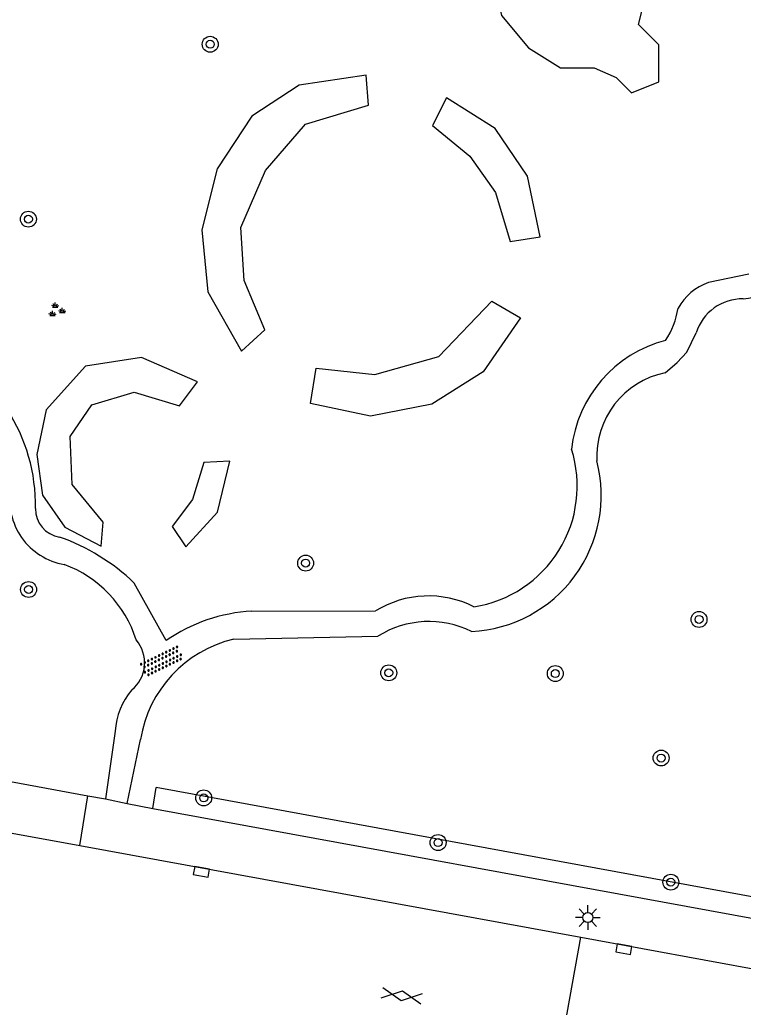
# Model space of a CAD drawing. Extents: x 133000 to 136000, y 400500 to 403500.
# Drawn here: x 133467.35 to 133503.67, y 400607.46 to 400657 of the extents above; entities that cross this region are included whole.
import ezdxf

# ---------------------------------------------------------------- set-up
doc = ezdxf.new("R2010")
doc.units = 0
for name, color, linetype in [('gg-knt-onverhard', 7, 'Continuous'), ('gg-knt-verharding', 7, 'Continuous'), ('gg-knt-verharding nz', 7, 'Continuous'), ('gt-grn-groengrens', 7, 'Continuous'), ('gt-symb-boom', 7, 'Continuous'), ('gt-symb-gesloten verharding', 7, 'Continuous'), ('gt-symb-groenvak', 7, 'Continuous'), ('gt-symb-kolk', 7, 'Continuous'), ('gt-symb-lichtmast', 7, 'Continuous'), ('gt-symb-overige verharding', 7, 'Continuous')]:
    doc.layers.add(name, color=color, linetype=linetype)

# ---------------------------------------------------------------- blocks, each defined once
blk = doc.blocks.new('gt0-BOOM')
at = {"layer": 'gt-symb-boom'}
for radius in [0.4, 0.2]:
    blk.add_circle((0, 0), radius, dxfattribs=at)
blk = doc.blocks.new('gt0-OVH')
at = {"layer": 'gt-symb-overige verharding'}
for points in [[(-0.972, 0.298), (-0.967, 0.308), (-0.965, 0.319), (-0.966, 0.33), (-0.971, 0.34), (-0.978, 0.348), (-0.988, 0.353), (-0.999, 0.355), (-1.01, 0.354), (-1.02, 0.349), (-1.028, 0.342), (-1.033, 0.332), (-1.035, 0.321), (-1.034, 0.31), (-1.029, 0.3), (-1.022, 0.292), (-1.012, 0.287), (-1.001, 0.285), (-0.99, 0.286), (-0.98, 0.291)], [(-0.872, 0.106), (-0.867, 0.116), (-0.865, 0.126), (-0.866, 0.137), (-0.871, 0.147), (-0.878, 0.156), (-0.888, 0.161), (-0.899, 0.163), (-0.91, 0.162), (-0.92, 0.157), (-0.928, 0.15), (-0.933, 0.14), (-0.935, 0.129), (-0.934, 0.118), (-0.929, 0.108), (-0.922, 0.1), (-0.912, 0.095), (-0.901, 0.092), (-0.89, 0.094), (-0.88, 0.098)], [(-0.772, 0.298), (-0.767, 0.308), (-0.765, 0.319), (-0.766, 0.33), (-0.771, 0.34), (-0.778, 0.348), (-0.788, 0.353), (-0.799, 0.355), (-0.81, 0.354), (-0.82, 0.349), (-0.828, 0.342), (-0.833, 0.332), (-0.835, 0.321), (-0.834, 0.31), (-0.829, 0.3), (-0.822, 0.292), (-0.812, 0.287), (-0.801, 0.285), (-0.79, 0.286), (-0.78, 0.291)], [(-0.672, 0.106), (-0.667, 0.116), (-0.665, 0.126), (-0.666, 0.137), (-0.671, 0.147), (-0.678, 0.156), (-0.688, 0.161), (-0.699, 0.163), (-0.71, 0.162), (-0.72, 0.157), (-0.728, 0.15), (-0.733, 0.14), (-0.735, 0.129), (-0.734, 0.118), (-0.729, 0.108), (-0.722, 0.1), (-0.712, 0.095), (-0.701, 0.092), (-0.69, 0.094), (-0.68, 0.098)], [(-0.572, 0.298), (-0.567, 0.308), (-0.565, 0.319), (-0.566, 0.33), (-0.571, 0.34), (-0.578, 0.348), (-0.588, 0.353), (-0.599, 0.355), (-0.61, 0.354), (-0.62, 0.349), (-0.628, 0.342), (-0.633, 0.332), (-0.635, 0.321), (-0.634, 0.31), (-0.629, 0.3), (-0.622, 0.292), (-0.612, 0.287), (-0.601, 0.285), (-0.59, 0.286), (-0.58, 0.291)], [(-0.472, 0.106), (-0.467, 0.116), (-0.465, 0.126), (-0.466, 0.137), (-0.471, 0.147), (-0.478, 0.156), (-0.488, 0.161), (-0.499, 0.163), (-0.51, 0.162), (-0.52, 0.157), (-0.528, 0.15), (-0.533, 0.14), (-0.535, 0.129), (-0.534, 0.118), (-0.529, 0.108), (-0.522, 0.1), (-0.512, 0.095), (-0.501, 0.092), (-0.49, 0.094), (-0.48, 0.098)], [(-0.372, 0.298), (-0.367, 0.308), (-0.365, 0.319), (-0.366, 0.33), (-0.371, 0.34), (-0.378, 0.348), (-0.388, 0.353), (-0.399, 0.355), (-0.41, 0.354), (-0.42, 0.349), (-0.428, 0.342), (-0.433, 0.332), (-0.435, 0.321), (-0.434, 0.31), (-0.429, 0.3), (-0.422, 0.292), (-0.412, 0.287), (-0.401, 0.285), (-0.39, 0.286), (-0.38, 0.291)], [(-0.272, 0.106), (-0.267, 0.116), (-0.265, 0.126), (-0.266, 0.137), (-0.271, 0.147), (-0.278, 0.156), (-0.288, 0.161), (-0.299, 0.163), (-0.31, 0.162), (-0.32, 0.157), (-0.328, 0.15), (-0.333, 0.14), (-0.335, 0.129), (-0.334, 0.118), (-0.329, 0.108), (-0.322, 0.1), (-0.312, 0.095), (-0.301, 0.092), (-0.29, 0.094), (-0.28, 0.098)], [(-0.172, 0.298), (-0.167, 0.308), (-0.165, 0.319), (-0.166, 0.33), (-0.171, 0.34), (-0.178, 0.348), (-0.188, 0.353), (-0.199, 0.355), (-0.21, 0.354), (-0.22, 0.349), (-0.228, 0.342), (-0.233, 0.332), (-0.235, 0.321), (-0.234, 0.31), (-0.229, 0.3), (-0.222, 0.292), (-0.212, 0.287), (-0.201, 0.285), (-0.19, 0.286), (-0.18, 0.291)], [(-0.072, 0.106), (-0.067, 0.116), (-0.065, 0.126), (-0.066, 0.137), (-0.071, 0.147), (-0.078, 0.156), (-0.088, 0.161), (-0.099, 0.163), (-0.11, 0.162), (-0.12, 0.157), (-0.128, 0.15), (-0.133, 0.14), (-0.135, 0.129), (-0.134, 0.118), (-0.129, 0.108), (-0.122, 0.1), (-0.112, 0.095), (-0.101, 0.092), (-0.09, 0.094), (-0.08, 0.098)], [(0.028, 0.298), (0.033, 0.308), (0.035, 0.319), (0.034, 0.33), (0.029, 0.34), (0.022, 0.348), (0.012, 0.353), (0.001, 0.355), (-0.01, 0.354), (-0.02, 0.349), (-0.028, 0.342), (-0.033, 0.332), (-0.035, 0.321), (-0.034, 0.31), (-0.029, 0.3), (-0.022, 0.292), (-0.012, 0.287), (-0.001, 0.285), (0.01, 0.286), (0.02, 0.291)], [(0.128, 0.106), (0.133, 0.116), (0.135, 0.126), (0.134, 0.137), (0.129, 0.147), (0.122, 0.156), (0.112, 0.161), (0.101, 0.163), (0.09, 0.162), (0.08, 0.157), (0.072, 0.15), (0.067, 0.14), (0.065, 0.129), (0.066, 0.118), (0.071, 0.108), (0.078, 0.1), (0.088, 0.095), (0.099, 0.092), (0.11, 0.094), (0.12, 0.098)], [(0.228, 0.298), (0.233, 0.308), (0.235, 0.319), (0.234, 0.33), (0.229, 0.34), (0.222, 0.348), (0.212, 0.353), (0.201, 0.355), (0.19, 0.354), (0.18, 0.349), (0.172, 0.342), (0.167, 0.332), (0.165, 0.321), (0.166, 0.31), (0.171, 0.3), (0.178, 0.292), (0.188, 0.287), (0.199, 0.285), (0.21, 0.286), (0.22, 0.291)], [(0.328, 0.106), (0.333, 0.116), (0.335, 0.126), (0.334, 0.137), (0.329, 0.147), (0.322, 0.156), (0.312, 0.161), (0.301, 0.163), (0.29, 0.162), (0.28, 0.157), (0.272, 0.15), (0.267, 0.14), (0.265, 0.129), (0.266, 0.118), (0.271, 0.108), (0.278, 0.1), (0.288, 0.095), (0.299, 0.092), (0.31, 0.094), (0.32, 0.098)], [(0.428, 0.298), (0.433, 0.308), (0.435, 0.319), (0.434, 0.33), (0.429, 0.34), (0.422, 0.348), (0.412, 0.353), (0.401, 0.355), (0.39, 0.354), (0.38, 0.349), (0.372, 0.342), (0.367, 0.332), (0.365, 0.321), (0.366, 0.31), (0.371, 0.3), (0.378, 0.292), (0.388, 0.287), (0.399, 0.285), (0.41, 0.286), (0.42, 0.291)], [(0.528, 0.106), (0.533, 0.116), (0.535, 0.126), (0.534, 0.137), (0.529, 0.147), (0.522, 0.156), (0.512, 0.161), (0.501, 0.163), (0.49, 0.162), (0.48, 0.157), (0.472, 0.15), (0.467, 0.14), (0.465, 0.129), (0.466, 0.118), (0.471, 0.108), (0.478, 0.1), (0.488, 0.095), (0.499, 0.092), (0.51, 0.094), (0.52, 0.098)], [(0.628, 0.298), (0.633, 0.308), (0.635, 0.319), (0.634, 0.33), (0.629, 0.34), (0.622, 0.348), (0.612, 0.353), (0.601, 0.355), (0.59, 0.354), (0.58, 0.349), (0.572, 0.342), (0.567, 0.332), (0.565, 0.321), (0.566, 0.31), (0.571, 0.3), (0.578, 0.292), (0.588, 0.287), (0.599, 0.285), (0.61, 0.286), (0.62, 0.291)], [(0.728, 0.106), (0.733, 0.116), (0.735, 0.126), (0.734, 0.137), (0.729, 0.147), (0.722, 0.156), (0.712, 0.161), (0.701, 0.163), (0.69, 0.162), (0.68, 0.157), (0.672, 0.15), (0.667, 0.14), (0.665, 0.129), (0.666, 0.118), (0.671, 0.108), (0.678, 0.1), (0.688, 0.095), (0.699, 0.092), (0.71, 0.094), (0.72, 0.098)], [(0.828, 0.298), (0.833, 0.308), (0.835, 0.319), (0.834, 0.33), (0.829, 0.34), (0.822, 0.348), (0.812, 0.353), (0.801, 0.355), (0.79, 0.354), (0.78, 0.349), (0.772, 0.342), (0.767, 0.332), (0.765, 0.321), (0.766, 0.31), (0.771, 0.3), (0.778, 0.292), (0.788, 0.287), (0.799, 0.285), (0.81, 0.286), (0.82, 0.291)], [(0.928, 0.106), (0.933, 0.116), (0.935, 0.126), (0.934, 0.137), (0.929, 0.147), (0.922, 0.156), (0.912, 0.161), (0.901, 0.163), (0.89, 0.162), (0.88, 0.157), (0.872, 0.15), (0.867, 0.14), (0.865, 0.129), (0.866, 0.118), (0.871, 0.108), (0.878, 0.1), (0.888, 0.095), (0.899, 0.092), (0.91, 0.094), (0.92, 0.098)], [(1.028, 0.298), (1.033, 0.308), (1.035, 0.319), (1.034, 0.33), (1.029, 0.34), (1.022, 0.348), (1.012, 0.353), (1.001, 0.355), (0.99, 0.354), (0.98, 0.349), (0.972, 0.342), (0.967, 0.332), (0.965, 0.321), (0.966, 0.31), (0.971, 0.3), (0.978, 0.292), (0.988, 0.287), (0.999, 0.285), (1.01, 0.286), (1.02, 0.291)], [(-0.972, -0.142), (-0.967, -0.132), (-0.965, -0.121), (-0.966, -0.11), (-0.971, -0.1), (-0.978, -0.092), (-0.988, -0.087), (-0.999, -0.085), (-1.01, -0.086), (-1.02, -0.091), (-1.028, -0.098), (-1.033, -0.108), (-1.035, -0.119), (-1.034, -0.13), (-1.029, -0.14), (-1.022, -0.148), (-1.012, -0.153), (-1.001, -0.155), (-0.99, -0.154), (-0.98, -0.149)], [(-0.872, -0.334), (-0.867, -0.324), (-0.865, -0.314), (-0.866, -0.303), (-0.871, -0.293), (-0.878, -0.284), (-0.888, -0.279), (-0.899, -0.277), (-0.91, -0.278), (-0.92, -0.283), (-0.928, -0.29), (-0.933, -0.3), (-0.935, -0.311), (-0.934, -0.322), (-0.929, -0.332), (-0.922, -0.34), (-0.912, -0.345), (-0.901, -0.348), (-0.89, -0.346), (-0.88, -0.342)], [(-0.772, -0.142), (-0.767, -0.132), (-0.765, -0.121), (-0.766, -0.11), (-0.771, -0.1), (-0.778, -0.092), (-0.788, -0.087), (-0.799, -0.085), (-0.81, -0.086), (-0.82, -0.091), (-0.828, -0.098), (-0.833, -0.108), (-0.835, -0.119), (-0.834, -0.13), (-0.829, -0.14), (-0.822, -0.148), (-0.812, -0.153), (-0.801, -0.155), (-0.79, -0.154), (-0.78, -0.149)], [(-0.672, -0.334), (-0.667, -0.324), (-0.665, -0.314), (-0.666, -0.303), (-0.671, -0.293), (-0.678, -0.284), (-0.688, -0.279), (-0.699, -0.277), (-0.71, -0.278), (-0.72, -0.283), (-0.728, -0.29), (-0.733, -0.3), (-0.735, -0.311), (-0.734, -0.322), (-0.729, -0.332), (-0.722, -0.34), (-0.712, -0.345), (-0.701, -0.348), (-0.69, -0.346), (-0.68, -0.342)], [(-0.572, -0.142), (-0.567, -0.132), (-0.565, -0.121), (-0.566, -0.11), (-0.571, -0.1), (-0.578, -0.092), (-0.588, -0.087), (-0.599, -0.085), (-0.61, -0.086), (-0.62, -0.091), (-0.628, -0.098), (-0.633, -0.108), (-0.635, -0.119), (-0.634, -0.13), (-0.629, -0.14), (-0.622, -0.148), (-0.612, -0.153), (-0.601, -0.155), (-0.59, -0.154), (-0.58, -0.149)], [(-0.472, -0.334), (-0.467, -0.324), (-0.465, -0.314), (-0.466, -0.303), (-0.471, -0.293), (-0.478, -0.284), (-0.488, -0.279), (-0.499, -0.277), (-0.51, -0.278), (-0.52, -0.283), (-0.528, -0.29), (-0.533, -0.3), (-0.535, -0.311), (-0.534, -0.322), (-0.529, -0.332), (-0.522, -0.34), (-0.512, -0.345), (-0.501, -0.348), (-0.49, -0.346), (-0.48, -0.342)], [(-0.372, -0.142), (-0.367, -0.132), (-0.365, -0.121), (-0.366, -0.11), (-0.371, -0.1), (-0.378, -0.092), (-0.388, -0.087), (-0.399, -0.085), (-0.41, -0.086), (-0.42, -0.091), (-0.428, -0.098), (-0.433, -0.108), (-0.435, -0.119), (-0.434, -0.13), (-0.429, -0.14), (-0.422, -0.148), (-0.412, -0.153), (-0.401, -0.155), (-0.39, -0.154), (-0.38, -0.149)], [(-0.272, -0.334), (-0.267, -0.324), (-0.265, -0.314), (-0.266, -0.303), (-0.271, -0.293), (-0.278, -0.284), (-0.288, -0.279), (-0.299, -0.277), (-0.31, -0.278), (-0.32, -0.283), (-0.328, -0.29), (-0.333, -0.3), (-0.335, -0.311), (-0.334, -0.322), (-0.329, -0.332), (-0.322, -0.34), (-0.312, -0.345), (-0.301, -0.348), (-0.29, -0.346), (-0.28, -0.342)], [(-0.172, -0.142), (-0.167, -0.132), (-0.165, -0.121), (-0.166, -0.11), (-0.171, -0.1), (-0.178, -0.092), (-0.188, -0.087), (-0.199, -0.085), (-0.21, -0.086), (-0.22, -0.091), (-0.228, -0.098), (-0.233, -0.108), (-0.235, -0.119), (-0.234, -0.13), (-0.229, -0.14), (-0.222, -0.148), (-0.212, -0.153), (-0.201, -0.155), (-0.19, -0.154), (-0.18, -0.149)], [(-0.072, -0.334), (-0.067, -0.324), (-0.065, -0.314), (-0.066, -0.303), (-0.071, -0.293), (-0.078, -0.284), (-0.088, -0.279), (-0.099, -0.277), (-0.11, -0.278), (-0.12, -0.283), (-0.128, -0.29), (-0.133, -0.3), (-0.135, -0.311), (-0.134, -0.322), (-0.129, -0.332), (-0.122, -0.34), (-0.112, -0.345), (-0.101, -0.348), (-0.09, -0.346), (-0.08, -0.342)], [(0.028, -0.142), (0.033, -0.132), (0.035, -0.121), (0.034, -0.11), (0.029, -0.1), (0.022, -0.092), (0.012, -0.087), (0.001, -0.085), (-0.01, -0.086), (-0.02, -0.091), (-0.028, -0.098), (-0.033, -0.108), (-0.035, -0.119), (-0.034, -0.13), (-0.029, -0.14), (-0.022, -0.148), (-0.012, -0.153), (-0.001, -0.155), (0.01, -0.154), (0.02, -0.149)], [(0.128, -0.334), (0.133, -0.324), (0.135, -0.314), (0.134, -0.303), (0.129, -0.293), (0.122, -0.284), (0.112, -0.279), (0.101, -0.277), (0.09, -0.278), (0.08, -0.283), (0.072, -0.29), (0.067, -0.3), (0.065, -0.311), (0.066, -0.322), (0.071, -0.332), (0.078, -0.34), (0.088, -0.345), (0.099, -0.348), (0.11, -0.346), (0.12, -0.342)], [(0.228, -0.142), (0.233, -0.132), (0.235, -0.121), (0.234, -0.11), (0.229, -0.1), (0.222, -0.092), (0.212, -0.087), (0.201, -0.085), (0.19, -0.086), (0.18, -0.091), (0.172, -0.098), (0.167, -0.108), (0.165, -0.119), (0.166, -0.13), (0.171, -0.14), (0.178, -0.148), (0.188, -0.153), (0.199, -0.155), (0.21, -0.154), (0.22, -0.149)], [(0.328, -0.334), (0.333, -0.324), (0.335, -0.314), (0.334, -0.303), (0.329, -0.293), (0.322, -0.284), (0.312, -0.279), (0.301, -0.277), (0.29, -0.278), (0.28, -0.283), (0.272, -0.29), (0.267, -0.3), (0.265, -0.311), (0.266, -0.322), (0.271, -0.332), (0.278, -0.34), (0.288, -0.345), (0.299, -0.348), (0.31, -0.346), (0.32, -0.342)], [(0.428, -0.142), (0.433, -0.132), (0.435, -0.121), (0.434, -0.11), (0.429, -0.1), (0.422, -0.092), (0.412, -0.087), (0.401, -0.085), (0.39, -0.086), (0.38, -0.091), (0.372, -0.098), (0.367, -0.108), (0.365, -0.119), (0.366, -0.13), (0.371, -0.14), (0.378, -0.148), (0.388, -0.153), (0.399, -0.155), (0.41, -0.154), (0.42, -0.149)], [(0.528, -0.334), (0.533, -0.324), (0.535, -0.314), (0.534, -0.303), (0.529, -0.293), (0.522, -0.284), (0.512, -0.279), (0.501, -0.277), (0.49, -0.278), (0.48, -0.283), (0.472, -0.29), (0.467, -0.3), (0.465, -0.311), (0.466, -0.322), (0.471, -0.332), (0.478, -0.34), (0.488, -0.345), (0.499, -0.348), (0.51, -0.346), (0.52, -0.342)], [(0.628, -0.142), (0.633, -0.132), (0.635, -0.121), (0.634, -0.11), (0.629, -0.1), (0.622, -0.092), (0.612, -0.087), (0.601, -0.085), (0.59, -0.086), (0.58, -0.091), (0.572, -0.098), (0.567, -0.108), (0.565, -0.119), (0.566, -0.13), (0.571, -0.14), (0.578, -0.148), (0.588, -0.153), (0.599, -0.155), (0.61, -0.154), (0.62, -0.149)], [(0.728, -0.334), (0.733, -0.324), (0.735, -0.314), (0.734, -0.303), (0.729, -0.293), (0.722, -0.284), (0.712, -0.279), (0.701, -0.277), (0.69, -0.278), (0.68, -0.283), (0.672, -0.29), (0.667, -0.3), (0.665, -0.311), (0.666, -0.322), (0.671, -0.332), (0.678, -0.34), (0.688, -0.345), (0.699, -0.348), (0.71, -0.346), (0.72, -0.342)], [(0.828, -0.142), (0.833, -0.132), (0.835, -0.121), (0.834, -0.11), (0.829, -0.1), (0.822, -0.092), (0.812, -0.087), (0.801, -0.085), (0.79, -0.086), (0.78, -0.091), (0.772, -0.098), (0.767, -0.108), (0.765, -0.119), (0.766, -0.13), (0.771, -0.14), (0.778, -0.148), (0.788, -0.153), (0.799, -0.155), (0.81, -0.154), (0.82, -0.149)], [(0.928, -0.334), (0.933, -0.324), (0.935, -0.314), (0.934, -0.303), (0.929, -0.293), (0.922, -0.284), (0.912, -0.279), (0.901, -0.277), (0.89, -0.278), (0.88, -0.283), (0.872, -0.29), (0.867, -0.3), (0.865, -0.311), (0.866, -0.322), (0.871, -0.332), (0.878, -0.34), (0.888, -0.345), (0.899, -0.348), (0.91, -0.346), (0.92, -0.342)], [(1.028, -0.142), (1.033, -0.132), (1.035, -0.121), (1.034, -0.11), (1.029, -0.1), (1.022, -0.092), (1.012, -0.087), (1.001, -0.085), (0.99, -0.086), (0.98, -0.091), (0.972, -0.098), (0.967, -0.108), (0.965, -0.119), (0.966, -0.13), (0.971, -0.14), (0.978, -0.148), (0.988, -0.153), (0.999, -0.155), (1.01, -0.154), (1.02, -0.149)]]:
    blk.add_lwpolyline(points, close=True, dxfattribs=at)
blk = doc.blocks.new('gt0-GESVH1')
at = {"layer": 'gt-symb-gesloten verharding'}
for p, q in [((-0.992, -0.261), (0.008, 0.239)), ((0.008, -0.261), (-0.992, 0.239)), ((0.008, 0.239), (1.008, -0.261)), ((1.008, 0.239), (0.008, -0.261))]:
    blk.add_line(p, q, dxfattribs=at)
blk = doc.blocks.new('gt0-KOLK')
at = {"layer": 'gt-symb-kolk'}
blk.add_lwpolyline([(0, 0), (0.375, 0), (0.375, 0.4), (-0.375, 0.4), (-0.375, 0), (0, 0)], dxfattribs=at)
blk = doc.blocks.new('gt0-LMAST')
at = {"layer": 'gt-symb-lichtmast'}
for p, q in [((-0.005, 0.246), (-0.005, 0.621)), ((-0.182, 0.173), (-0.447, 0.438)), ((0.172, 0.173), (0.437, 0.438)), ((-0.255, -0.004), (-0.63, -0.004)), ((-0.182, -0.181), (-0.447, -0.446)), ((-0.005, -0.254), (-0.005, -0.629)), ((0.437, -0.446), (0.172, -0.181)), ((0.245, -0.004), (0.62, -0.004))]:
    blk.add_line(p, q, dxfattribs=at)
blk.add_circle((-0.005, -0.004), 0.25, dxfattribs=at)
blk = doc.blocks.new('gt0-GRVAK')
at = {"layer": 'gt-symb-groenvak'}
for p, q in [((-0.11, 0.189), (-0.228, 0.24)), ((-0.182, 0.153), (0.088, 0.153)), ((-0.091, 0.211), (-0.156, 0.322)), ((-0.047, 0.214), (-0.047, 0.393)), ((-0.004, 0.211), (0.061, 0.322)), ((0.015, 0.189), (0.133, 0.24)), ((0.262, -0.052), (0.197, 0.059)), ((0.305, -0.049), (0.305, 0.13)), ((0.349, -0.052), (0.414, 0.059)), ((-0.245, -0.228), (-0.363, -0.177)), ((-0.318, -0.264), (-0.047, -0.264)), ((-0.226, -0.206), (-0.291, -0.095)), ((-0.183, -0.203), (-0.183, -0.024)), ((-0.139, -0.206), (-0.074, -0.095)), ((-0.12, -0.228), (-0.002, -0.177)), ((0.243, -0.074), (0.125, -0.023)), ((0.17, -0.11), (0.441, -0.11)), ((0.368, -0.074), (0.486, -0.023))]:
    blk.add_line(p, q, dxfattribs=at)

msp = doc.modelspace()

# ---------------------------------------------------------------- linework, layer by layer
at = {"layer": 'gg-knt-onverhard'}
for p, q in [((133503.954, 400644.243), (133501.924, 400643.819)), ((133474.698, 400625.857), (133473.103, 400628.744)), ((133479.004, 400627.336), (133485.212, 400627.346)), ((133478.1, 400625.931), (133485.334, 400626.076)), ((133472.149, 400621.321), (133471.662, 400617.913)), ((133472.738, 400617.677), (133473.417, 400620.898))]:
    msp.add_line(p, q, dxfattribs=at)
msp.add_lwpolyline([(133499.748, 400639.289), (133500.352, 400639.804), (133500.845, 400640.328), (133501.309, 400641.297)], dxfattribs=at)
for centre, radius, start, end in [((133503.073, 400648.265), 5.299, 276.463, 8.0688), ((133502.902, 400641.1), 2.889, 109.7807, 150.2271), ((133503.616, 400640.587), 2.413, 88.7304, 162.8987), ((133496.517, 400643.1), 3.918, 326.1021, 351.7044), ((133501.364, 400634.764), 6.355, 104.5396, 173.7116), ((133459.356, 400632.662), 8.788, 358.8551, 66.9323), ((133500.596, 400635.093), 4.281, 101.4276, 182.9716), ((133489.216, 400633.604), 6.12, 278.7377, 17.6551), ((133489.697, 400633.15), 6.844, 272.8309, 14.5604), ((133470.142, 400632.922), 3.294, 169.9216, 260.3876), ((133469.567, 400632.461), 1.425, 178.9938, 261.1267), ((133465.844, 400621.146), 10.508, 46.3086, 70.5292), ((133467.502, 400624.07), 5.981, 17.6947, 69.5472), ((133487.867, 400623.02), 5.076, 63.3155, 121.5356), ((133479.482, 400618.937), 8.412, 93.2553, 124.6572), ((133487.898, 400621.992), 4.822, 63.6986, 122.1222), ((133471.864, 400624.744), 1.759, 309.3364, 40.576), ((133479.517, 400619.917), 6.179, 103.2611, 170.8651), ((133475.575, 400621.141), 3.431, 139.1763, 176.9912)]:
    msp.add_arc(centre, radius, start, end, dxfattribs=at)
at = {"layer": 'gg-knt-verharding'}
for p, q in [((133452.377, 400618.863), (133470.374, 400615.572)), ((133470.766, 400618.077), (133471.662, 400617.913)), ((133471.662, 400617.913), (133472.738, 400617.677)), ((133472.738, 400617.677), (133474.033, 400617.44)), ((133470.374, 400615.572), (133495.516, 400610.975)), ((133493.817, 400601.553), (133495.516, 400610.975)), ((133495.516, 400610.975), (133505.938, 400609.069))]:
    msp.add_line(p, q, dxfattribs=at)
for points in [[(133457.362, 400620.495), (133457.78, 400620.418), (133458.036, 400621.87), (133462.555, 400620.969), (133462.272, 400619.633), (133470.766, 400618.077)], [(133474.033, 400617.44), (133504.37, 400611.88), (133504.526, 400612.729)]]:
    msp.add_lwpolyline(points, dxfattribs=at)
at = {"layer": 'gg-knt-verharding nz'}
msp.add_line((133470.374, 400615.572), (133470.766, 400618.077), dxfattribs=at)
at = {"layer": 'gt-grn-groengrens'}
for p in [(133474.033, 400617.44), (133504.562, 400612.926)]:
    msp.add_line(p, (133474.197, 400618.485), dxfattribs=at)
for points in [[(133491.576, 400661.914), (133490.996, 400659.652), (133491.539, 400657.215), (133492.897, 400655.59), (133494.493, 400654.595), (133496.182, 400654.595), (133497.294, 400654.102), (133498.062, 400653.342), (133499.438, 400653.894), (133499.438, 400655.747), (133498.414, 400656.771), (133498.945, 400658.876), (133499.547, 400660.458)], [(133484.852, 400652.712), (133484.739, 400654.222), (133481.381, 400653.725), (133479.007, 400652.164), (133477.265, 400649.528), (133476.492, 400646.47), (133476.803, 400643.351), (133478.485, 400640.374), (133479.653, 400641.454), (133478.617, 400643.92), (133478.447, 400646.574), (133479.681, 400649.441), (133481.701, 400651.769), (133484.852, 400652.712)], [(133491.973, 400645.877), (133493.482, 400646.113), (133492.84, 400649.165), (133491.222, 400651.554), (133488.781, 400653.085), (133488.071, 400651.704), (133489.953, 400650.156), (133491.232, 400648.339), (133491.973, 400645.877)], [(133492.487, 400642.048), (133490.607, 400639.347), (133488.035, 400637.714), (133484.962, 400637.111), (133481.946, 400637.752), (133482.237, 400639.528), (133485.173, 400639.214), (133488.386, 400640.113), (133491.043, 400642.882), (133492.487, 400642.048)], [(133476.274, 400638.844), (133473.467, 400640.061), (133470.653, 400639.619), (133468.672, 400637.442), (133468.219, 400635.192), (133468.492, 400633.16), (133469.623, 400631.555), (133471.433, 400630.597), (133471.536, 400631.806), (133469.985, 400633.692), (133469.887, 400636.096), (133470.966, 400637.677), (133473.099, 400638.322), (133475.373, 400637.628), (133476.274, 400638.844)], [(133476.592, 400634.794), (133476.032, 400632.933), (133475.006, 400631.588), (133475.692, 400630.565), (133477.276, 400632.304), (133477.903, 400634.867), (133476.592, 400634.794)]]:
    msp.add_lwpolyline(points, dxfattribs=at)

# ---------------------------------------------------------------- block references
at = {"layer": 'gt-symb-boom'}
for p in [(133476.914, 400655.773), (133467.788, 400647), (133481.704, 400629.743), (133467.799, 400628.421), (133501.449, 400626.918), (133485.875, 400624.239), (133494.236, 400624.204), (133499.547, 400619.966), (133476.587, 400617.964), (133488.351, 400615.724)]:
    msp.add_blockref('gt0-BOOM', p, dxfattribs=at)
at = {"layer": 'gt-symb-boom', "rotation": 90}
msp.add_blockref('gt0-BOOM', (133500.033, 400613.738), dxfattribs=at)
at = {"layer": 'gt-symb-gesloten verharding', "rotation": -8.567589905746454}
msp.add_blockref('gt0-GESVH1', (133486.522, 400608.045), dxfattribs=at)
at = {"layer": 'gt-symb-groenvak'}
msp.add_blockref('gt0-GRVAK', (133469.185, 400642.424), dxfattribs=at)
at = {"layer": 'gt-symb-kolk'}
for p, rotation in [((133476.507, 400614.452), 169.56697526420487), ((133497.71, 400610.574), 169.69002960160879)]:
    msp.add_blockref('gt0-KOLK', p, dxfattribs=dict(at, rotation=rotation))
at = {"layer": 'gt-symb-lichtmast'}
msp.add_blockref('gt0-LMAST', (133495.872, 400611.967), dxfattribs=at)
at = {"layer": 'gt-symb-overige verharding', "rotation": 25.847610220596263}
msp.add_blockref('gt0-OVH', (133474.486, 400624.818), dxfattribs=at)

doc.saveas('drawing.dxf')
